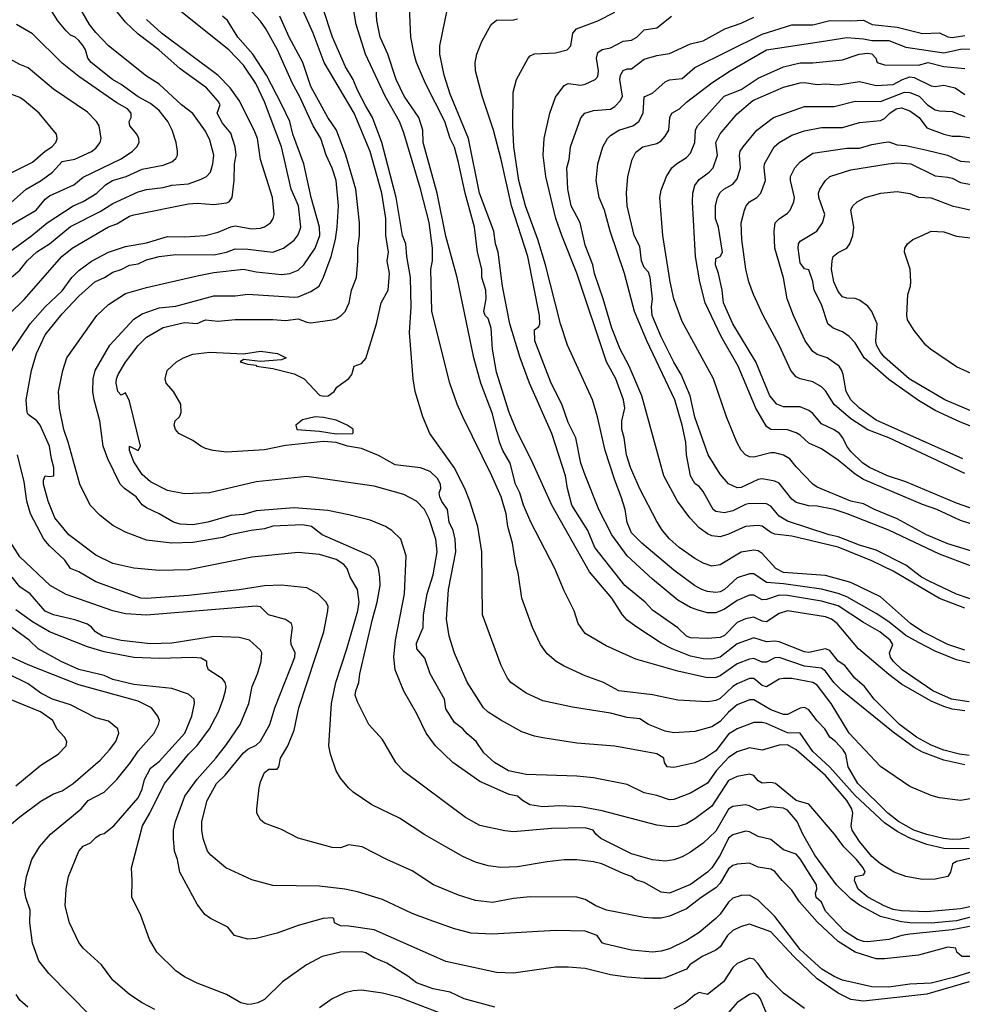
# Model space of a CAD drawing. Header units: metres. Extents: x -46681 to -43747, y -240911 to -237677.
# Tile 325 of 656: x -44529 to -44417, y -240684 to -240567. Entities that reach past the tile are written whole.
import ezdxf

# ---------------------------------------------------------------- set-up
doc = ezdxf.new("R2010")
doc.units = ezdxf.units.M
doc.layers.add('CONTOUR_INDEX', color=1, linetype='Continuous')
doc.layers.add('CONTOUR_INTER', color=3, linetype='Continuous')

msp = doc.modelspace()

# ---------------------------------------------------------------- linework, layer by layer
at = {"layer": 'CONTOUR_INDEX'}
for points, elevation in [([(-44417.1, -240655.28), (-44419.6, -240654.74), (-44422.1, -240653.77), (-44423.1, -240653.23), (-44425.6, -240651.41), (-44431.63, -240646.52), (-44432.64, -240645.52), (-44433.6, -240644.2), (-44434.1, -240643.82), (-44436.1, -240643.6), (-44439.1, -240642.56), (-44439.6, -240642.61), (-44440.6, -240643.1), (-44441.1, -240643.11), (-44442.1, -240642.69), (-44442.6, -240642.76), (-44444.1, -240643.31), (-44446.1, -240644.72), (-44446.6, -240644.95), (-44447.6, -240644.98), (-44451.1, -240644.18), (-44456.1, -240642.76), (-44459.6, -240641.2), (-44462.1, -240639.7), (-44462.94, -240638.52), (-44463.42, -240637.02), (-44464.6, -240634.66), (-44465.7, -240632.02), (-44468.55, -240626.52), (-44469.39, -240624.52), (-44469.83, -240623.02), (-44470.36, -240622.02), (-44470.98, -240619.52), (-44471.86, -240618.02), (-44472.27, -240617.02), (-44473.1, -240613.69), (-44474.45, -240610.02), (-44475.3, -240607.02), (-44477.27, -240597.52), (-44478.6, -240592.6), (-44479.65, -240587.52), (-44481.28, -240581.52), (-44481.35, -240580.02), (-44481.49, -240579.52), (-44481.83, -240578.52), (-44483.56, -240576.02), (-44484.51, -240574.02), (-44485.49, -240571.02), (-44486.4, -240569.02), (-44486.81, -240567.02), (-44486.97, -240563.52)], 135), ([(-44415.97, -240672.02), (-44417.6, -240672.35), (-44421.6, -240672.71), (-44424.6, -240672.6), (-44425.6, -240672.43), (-44426.66, -240672.02), (-44428.6, -240670.98), (-44429.73, -240670.02), (-44430.17, -240669.02), (-44430.1, -240668.52), (-44429.1, -240668.34), (-44428.9, -240668.02), (-44429.14, -240667.52), (-44429.95, -240666.52), (-44431.43, -240665.02), (-44432.56, -240663.52), (-44435.6, -240659.94), (-44437.1, -240659.53), (-44439.53, -240657.52), (-44440.1, -240657.38), (-44441.1, -240657.45), (-44441.6, -240657.17), (-44442.1, -240656.57), (-44442.6, -240656.39), (-44444.1, -240656.68), (-44445.1, -240657.16), (-44447.1, -240660.19), (-44449.1, -240661.7), (-44450.1, -240662.28), (-44451.1, -240662.61), (-44452.1, -240662.66), (-44453.6, -240662.46), (-44460.1, -240660.74), (-44462.6, -240660.27), (-44465.1, -240660.16), (-44467.1, -240660.27), (-44468.65, -240660.02), (-44469.52, -240659.52), (-44470.1, -240659.02), (-44471.1, -240658.79), (-44474.6, -240657.25), (-44477.78, -240655.02), (-44479.83, -240653.02), (-44480.94, -240651.52), (-44482.1, -240649.18), (-44483.6, -240646.55), (-44484.62, -240644.02), (-44484.78, -240642.52), (-44484.59, -240640.52), (-44483.52, -240635.02), (-44483.32, -240630.52), (-44483.95, -240628.52), (-44485.01, -240627.52), (-44485.77, -240627.02), (-44487.6, -240626.29), (-44490.1, -240625.66), (-44492.6, -240625.14), (-44496.6, -240624.8), (-44501.1, -240625.19), (-44502.6, -240625.61), (-44504.1, -240625.73), (-44506.81, -240626.52), (-44508.6, -240626.84), (-44510.1, -240626.76), (-44510.91, -240626.52), (-44512.61, -240625.52), (-44514.1, -240624.82), (-44514.6, -240624.46), (-44515.31, -240623.52), (-44516.71, -240622.52), (-44517.2, -240622.02), (-44518.69, -240619.02), (-44519.22, -240617.52), (-44519.62, -240614.52), (-44520.31, -240612.02), (-44520.44, -240611.02), (-44520.43, -240609.52), (-44520.19, -240608.52), (-44518.45, -240605.52), (-44515.6, -240602.43), (-44514.6, -240601.83), (-44512.6, -240601.11), (-44510.6, -240600.9), (-44506.1, -240599.67), (-44503.6, -240599.67), (-44502.1, -240599.5), (-44496.6, -240599.83), (-44496.1, -240599.8), (-44494.6, -240599.17), (-44493.64, -240598.52), (-44493.1, -240597.48), (-44492.19, -240595.02), (-44491.68, -240593.02), (-44491.48, -240591.52), (-44491.32, -240589.02), (-44491.62, -240586.02), (-44492.1, -240584.55), (-44492.78, -240583.02), (-44493.41, -240581.02), (-44494.33, -240579.52), (-44495.94, -240576.02), (-44496.78, -240574.52), (-44498.56, -240570.52), (-44499.96, -240568.02), (-44500.6, -240567.13), (-44502.1, -240565.49)], 130), ([(-44530.6, -240597.91), (-44529.1, -240596.63), (-44528.23, -240595.52), (-44527.1, -240594.47), (-44525.6, -240593.51), (-44523.1, -240591.46), (-44519.6, -240589.69), (-44518.1, -240588.72), (-44515.1, -240587.35), (-44514.1, -240587.06), (-44512.1, -240586.84), (-44511.1, -240586.55), (-44509.1, -240586.39), (-44507.6, -240585.86), (-44506.97, -240585.52), (-44506.52, -240585.02), (-44506.22, -240584.02), (-44506.12, -240583.02), (-44506.6, -240581.24), (-44507.1, -240580.17), (-44508.6, -240578.07), (-44509.96, -240577.02), (-44512.6, -240574.6), (-44514.1, -240573.65), (-44518.6, -240570.03), (-44520.1, -240568.47), (-44520.83, -240567.52), (-44521.73, -240566.02)], 125), ([(-44417.1, -240641.7), (-44419.13, -240641.02), (-44422.07, -240639.52), (-44423.54, -240638.52), (-44427.1, -240635.39), (-44430.6, -240633.69), (-44433.6, -240632.85), (-44438.6, -240632.47), (-44439.49, -240632.02), (-44441.1, -240630.24), (-44441.6, -240629.9), (-44442.1, -240629.84), (-44443.6, -240630.09), (-44446.1, -240631.58), (-44447.1, -240631.73), (-44448.1, -240631.37), (-44449.1, -240630.82), (-44450.97, -240629.52), (-44452.1, -240628.51), (-44452.92, -240627.52), (-44453.6, -240626.42), (-44455.6, -240622.57), (-44456.72, -240620.02), (-44457.19, -240618.52), (-44457.48, -240616.52), (-44457.76, -240615.52), (-44457.75, -240614.52), (-44457.39, -240613.02), (-44457.54, -240612.02), (-44458.48, -240609.52), (-44459.55, -240607.52), (-44463.1, -240596.98), (-44464.88, -240592.52), (-44465.56, -240590.52), (-44466.76, -240585.52), (-44467.07, -240583.02), (-44466.95, -240581.02), (-44466.29, -240578.02), (-44465.6, -240576.12), (-44464.6, -240574.73), (-44464.1, -240574.52), (-44462.6, -240574.7), (-44462.1, -240574.6), (-44460.93, -240574.02), (-44460.6, -240573.69), (-44460.51, -240573.02), (-44460.75, -240571.52), (-44460.6, -240570.82), (-44460.1, -240570.48), (-44459.1, -240570.28), (-44457.6, -240569.49), (-44456.6, -240569.37), (-44455.96, -240569.02), (-44455.1, -240568.16), (-44453.6, -240567.9), (-44451.87, -240566.52)], 140), ([(-44424.49, -240574.02), (-44423.6, -240573.71), (-44423.1, -240573.78), (-44421.1, -240574.8), (-44420.6, -240574.88), (-44419.6, -240574.7), (-44418.25, -240575.02), (-44417.1, -240575.79)], 145), ([(-44415.4, -240627.02), (-44417.6, -240626.33), (-44420.42, -240625.02), (-44422.1, -240624.42), (-44429.1, -240621.45), (-44430.1, -240620.81), (-44432.1, -240619.18), (-44434.1, -240617.83), (-44435.6, -240617.16), (-44436.6, -240616.2), (-44437.1, -240615.92), (-44438.1, -240615.58), (-44440.1, -240615.53), (-44440.6, -240615.17), (-44441.86, -240613.02), (-44443.96, -240608.02), (-44445.98, -240604.52), (-44447.89, -240600.52), (-44448.51, -240598.02), (-44449, -240595.02), (-44449.38, -240588.52), (-44449.35, -240587.52), (-44449.1, -240586.6), (-44448.6, -240585.87), (-44447.39, -240585.02), (-44446.92, -240584.52), (-44446.43, -240583.02), (-44446.59, -240581.52), (-44446.1, -240580.46), (-44444.1, -240578.09), (-44442.21, -240576.52), (-44438.6, -240574.94), (-44436.6, -240574.44), (-44436.1, -240574.39), (-44434.6, -240574.64), (-44433.6, -240574.55), (-44432.1, -240574.66), (-44429.6, -240574.26), (-44427.6, -240574.74), (-44425.6, -240574.61), (-44424.49, -240574.02)], 145), ([(-44413.59, -240614.52), (-44419.48, -240612.02), (-44423.68, -240609.52), (-44426.6, -240606.96), (-44427.1, -240606.37), (-44427.56, -240605.52), (-44427.64, -240605.02), (-44427.49, -240603.02), (-44428.1, -240601.53), (-44428.6, -240600.89), (-44429.6, -240600.18), (-44430.1, -240600.01), (-44431.1, -240599.97), (-44431.6, -240599.78), (-44432.1, -240599.18), (-44432.63, -240598.02), (-44432.88, -240596.52), (-44432.84, -240595.52), (-44432.69, -240595.02), (-44432.1, -240594.56), (-44431.07, -240594.02), (-44430.74, -240593.52), (-44430.36, -240592.52), (-44430.27, -240591.52), (-44430.62, -240589.52), (-44430.38, -240589.02), (-44429.85, -240588.52), (-44428.91, -240588.02), (-44427.04, -240587.52)], 150), ([(-44427.04, -240587.52), (-44425.1, -240587.31), (-44423.6, -240587.56), (-44422.6, -240587.97), (-44421.1, -240588.05), (-44418.6, -240589.01), (-44415.6, -240589.7)], 150), ([(-44416.58, -240681.02), (-44421.6, -240682.49), (-44429.1, -240683.32), (-44430.6, -240683.1), (-44432.1, -240682.35), (-44434.6, -240680.67), (-44437.38, -240678.02), (-44440.1, -240675.09), (-44442.6, -240674.2), (-44443.6, -240674.46), (-44444.6, -240674.92), (-44445.21, -240675.52), (-44446.1, -240676.88), (-44446.6, -240677.25), (-44448.24, -240678.02), (-44449.68, -240679.02), (-44450.1, -240679.51), (-44452.6, -240680.55), (-44453.1, -240680.64), (-44455.1, -240680.63), (-44457.1, -240680.45), (-44459.1, -240680.18), (-44462.1, -240679.45), (-44464.1, -240679.27), (-44465.6, -240679.29), (-44470.6, -240679.98), (-44472.6, -240679.93), (-44478.6, -240678.6), (-44487.1, -240674.86), (-44490.1, -240674.43), (-44491.1, -240674.4), (-44491.81, -240674.02), (-44491.89, -240673.52), (-44492.1, -240673.44), (-44493.17, -240673.52), (-44496.1, -240674.35), (-44498.6, -240675.26), (-44501.1, -240675.87), (-44502.1, -240675.96), (-44503.66, -240675.52), (-44504.47, -240674.52), (-44506.52, -240673.52), (-44507.18, -240673.02), (-44508.1, -240671.8), (-44510.16, -240668.02), (-44510.43, -240666.52), (-44510.77, -240665.52), (-44510.91, -240664.02), (-44510.88, -240663.02), (-44510.65, -240662.02), (-44509.53, -240659.02), (-44508.1, -240656.98), (-44505.89, -240654.52), (-44504.6, -240652.88), (-44502.99, -240650.52), (-44501.96, -240648.02), (-44501.57, -240646.02), (-44500.94, -240644.52), (-44500.5, -240643.02), (-44500.42, -240642.02), (-44500.6, -240641.71), (-44501.89, -240640.52), (-44503.1, -240640.21), (-44506.1, -240640.06), (-44511.1, -240640.85), (-44513.6, -240640.94), (-44517.1, -240640.56), (-44519.29, -240640.02), (-44520.15, -240639.52), (-44520.6, -240638.95), (-44521.1, -240638.6), (-44522.6, -240638.08), (-44525.1, -240637.51), (-44526.1, -240637.06), (-44527.87, -240635.02), (-44529.1, -240634.18), (-44530.02, -240633.02)], 125), ([(-44529.6, -240657.79), (-44526.6, -240655.33), (-44524.55, -240654.02), (-44523.61, -240653.02), (-44523.52, -240652.52), (-44523.8, -240652.02), (-44524.72, -240651.02), (-44525.21, -240650.02), (-44526.66, -240649.02), (-44535.1, -240645.57)], 120)]:
    msp.add_lwpolyline(points, dxfattribs=dict(at, elevation=elevation))
at = {"layer": 'CONTOUR_INTER'}
for points, elevation in [([(-44416.6, -240654.19), (-44417.71, -240654.02), (-44419.6, -240653.55), (-44421.1, -240652.94), (-44422.81, -240652.02), (-44424.83, -240650.52), (-44427.84, -240647.52), (-44429, -240646.02), (-44430.15, -240645.02), (-44431.3, -240643.52), (-44432.1, -240643), (-44433.1, -240641.74), (-44433.6, -240641.52), (-44435.6, -240641.96), (-44436.1, -240641.9), (-44439.1, -240640.71), (-44439.6, -240640.61), (-44440.6, -240640.69), (-44442.1, -240640.25), (-44444.1, -240640.96), (-44446.09, -240642.52), (-44447.1, -240642.76), (-44448.1, -240642.72), (-44449.6, -240642.4), (-44451.8, -240641.52), (-44453.1, -240640.87), (-44456.1, -240638.9), (-44457.1, -240638.14), (-44457.66, -240637.52), (-44458.94, -240635.52), (-44461.6, -240632.42), (-44466.06, -240624.52), (-44468.29, -240619.52), (-44470.28, -240615.52), (-44471.09, -240613.52), (-44472.6, -240608.74), (-44473.1, -240606.02), (-44473.25, -240603.52), (-44473.6, -240602.35), (-44473.95, -240602.02), (-44474.1, -240601.55), (-44473.83, -240600.02), (-44473.88, -240599.02), (-44474.33, -240597.52), (-44474.34, -240596.52), (-44474.87, -240594.52), (-44475.23, -240591.52), (-44476.33, -240587.52), (-44477.1, -240583.88), (-44477.6, -240582.06), (-44478.08, -240581.02), (-44478.74, -240579.02), (-44481.04, -240574.52), (-44482.07, -240572.02), (-44482.35, -240571.02), (-44482.75, -240569.02), (-44483.16, -240560.02)], 136), ([(-44414.6, -240659.02), (-44417.6, -240659.52), (-44420.1, -240659.22), (-44421.1, -240658.93), (-44423.6, -240657.86), (-44427.1, -240655.49), (-44430.82, -240651.52), (-44432.94, -240648.02), (-44434.6, -240645.86), (-44435.1, -240645.53), (-44437.6, -240645.06), (-44438.6, -240645.04), (-44439.1, -240645.15), (-44440.6, -240646.03), (-44441.1, -240645.87), (-44442.1, -240645.05), (-44442.6, -240645.06), (-44444.1, -240645.67), (-44444.6, -240646), (-44446.1, -240647.44), (-44446.6, -240647.67), (-44447.6, -240647.83), (-44451.1, -240647.64), (-44454.1, -240647), (-44458.12, -240646.52), (-44459.92, -240645.52), (-44462.1, -240644.72), (-44464.6, -240643.59), (-44465.53, -240643.02), (-44466.6, -240642.14), (-44467.39, -240641.02), (-44468.33, -240639.02), (-44469.6, -240635.53), (-44470.04, -240632.52), (-44470.32, -240631.52), (-44470.73, -240629.02), (-44471.26, -240627.02), (-44471.46, -240625.52), (-44472.07, -240623.52), (-44473.17, -240621.02), (-44476.61, -240614.02), (-44477.27, -240612.52), (-44478.12, -240610.02), (-44480.27, -240601.52), (-44480.4, -240596.52), (-44480.2, -240595.52), (-44480.2, -240594.02), (-44480.6, -240590.97), (-44481.6, -240587), (-44483.6, -240580.34), (-44484.1, -240579.02), (-44485.81, -240576.02), (-44488.15, -240571.02), (-44489.26, -240567.52), (-44489.82, -240564.02)], 134), ([(-44417.1, -240648.89), (-44418.6, -240648.68), (-44419.6, -240648.39), (-44421.1, -240647.73), (-44424.6, -240645.71), (-44426.1, -240644.59), (-44429.69, -240641.52), (-44432.22, -240638.52), (-44432.9, -240638.02), (-44433.6, -240637.74), (-44438.1, -240637.03), (-44439.1, -240637.36), (-44440.6, -240638.33), (-44441.1, -240638.27), (-44442.1, -240637.77), (-44443.1, -240637.96), (-44444.1, -240638.43), (-44445.6, -240639.96), (-44446.1, -240640.18), (-44447.6, -240640.32), (-44449.6, -240640.22), (-44450.1, -240640.02), (-44451.1, -240639.03), (-44454.1, -240636.94), (-44454.99, -240636.02), (-44457.38, -240634.02), (-44460.96, -240629.52), (-44461.8, -240627.52), (-44463.69, -240624.52), (-44464.19, -240622.52), (-44464.42, -240621.02), (-44466.06, -240616.02), (-44468.68, -240610.02), (-44469.8, -240607.02), (-44471.01, -240603.02), (-44471.91, -240598.52), (-44472.4, -240594.52), (-44472.71, -240593.52), (-44472.94, -240592.02), (-44474.61, -240587.52), (-44475.91, -240581.02), (-44478.1, -240575.76), (-44478.8, -240573.52), (-44479.34, -240571.02), (-44479.31, -240570.02), (-44478.1, -240564.02)], 137), ([(-44416.1, -240674.37), (-44418.6, -240674.84), (-44423.6, -240675.35), (-44424.55, -240675.52), (-44426.1, -240676.02), (-44428.6, -240676.27), (-44429.1, -240676.23), (-44429.8, -240676.02), (-44431.37, -240675.02), (-44433.6, -240672.66), (-44434.1, -240671.57), (-44434.72, -240671.02), (-44434.8, -240670.52), (-44434.63, -240670.02), (-44434.67, -240669.52), (-44436.6, -240666.45), (-44437.1, -240665.87), (-44438.6, -240665.35), (-44440.1, -240664.14), (-44441.6, -240663.8), (-44442.6, -240663.24), (-44443.1, -240663.17), (-44444.6, -240663.58), (-44445.1, -240663.98), (-44446.1, -240666.02), (-44447.1, -240667.49), (-44447.6, -240668.01), (-44449.6, -240669.49), (-44452.1, -240670.5), (-44453.1, -240670.4), (-44455.1, -240669.26), (-44456.1, -240668.92), (-44456.59, -240668.52), (-44457.6, -240668.18), (-44460.14, -240667.02), (-44461.1, -240666.81), (-44463.1, -240666.54), (-44464.6, -240666.56), (-44466.6, -240666.78), (-44470.1, -240667.4), (-44472.1, -240667.45), (-44473.6, -240667.28), (-44475.1, -240666.82), (-44476.6, -240666.17), (-44478.6, -240665.03), (-44481.1, -240663.59), (-44484.1, -240661.63), (-44487.39, -240660.02), (-44489.6, -240658.53), (-44490.14, -240658.02), (-44491.1, -240656.89), (-44491.6, -240655.99), (-44492.27, -240654.02), (-44492.47, -240653.02), (-44492.18, -240648.02), (-44491.66, -240645.52), (-44490.34, -240641.52), (-44489.05, -240637.02), (-44488.89, -240636.02), (-44489.09, -240634.52), (-44489.97, -240633.02), (-44490.3, -240632.02), (-44490.7, -240631.52), (-44491.6, -240630.93), (-44493.6, -240630.37), (-44496.1, -240630.13), (-44501.6, -240630.68), (-44509.1, -240632.17), (-44512.6, -240632.25), (-44515.6, -240631.97), (-44518.1, -240631.41), (-44520.1, -240630.43), (-44523.29, -240628.02), (-44524.94, -240626.02), (-44525.73, -240624.02), (-44526.32, -240622.02), (-44526.3, -240621.52), (-44526.1, -240621.02), (-44525.6, -240621.11), (-44525.08, -240621.02), (-44525.09, -240620.02), (-44525.37, -240619.02), (-44525.58, -240617.52), (-44526.71, -240615.02), (-44527.1, -240614.51), (-44528.1, -240613.76), (-44528.25, -240613.52), (-44528.36, -240612.02), (-44527.74, -240608.52), (-44527.15, -240606.52), (-44526.1, -240604.29), (-44524.1, -240601.82), (-44522.1, -240599.71), (-44520.2, -240598.02), (-44519.06, -240597.52), (-44518.1, -240596.86), (-44517.1, -240596.56), (-44516.1, -240596.06), (-44515.1, -240595.88), (-44514.1, -240595.43), (-44512.6, -240595), (-44510.6, -240594.79), (-44506.1, -240594.81), (-44504.6, -240594.52), (-44503.6, -240594.11), (-44502.1, -240594.15), (-44499.1, -240594.49), (-44497.87, -240594.02), (-44496.6, -240593.07), (-44496.1, -240592.45), (-44495.81, -240591.52), (-44496.09, -240589.02), (-44496.94, -240587.02), (-44498.08, -240582.02), (-44500.1, -240576.67), (-44501.15, -240574.52), (-44502.6, -240572.34), (-44504.35, -240570.52), (-44511.22, -240565.02)], 128), ([(-44416.6, -240665.25), (-44419.6, -240665.2), (-44421.6, -240664.73), (-44423.6, -240663.98), (-44425.1, -240663.2), (-44426.6, -240662.16), (-44430.1, -240658.94), (-44433.1, -240655.55), (-44435.1, -240653.72), (-44436.6, -240651.55), (-44438.1, -240651.48), (-44440.6, -240650.39), (-44441.1, -240650.26), (-44442.1, -240650.26), (-44444.1, -240651.01), (-44445.1, -240651.64), (-44446.6, -240653.62), (-44447.91, -240654.52), (-44449.1, -240655.06), (-44451.6, -240655.62), (-44452.39, -240655.52), (-44452.68, -240655.02), (-44452.76, -240654.52), (-44453.6, -240653.99), (-44458.6, -240653.06), (-44463.1, -240652.71), (-44467.1, -240652.1), (-44468.1, -240651.91), (-44469.6, -240651.39), (-44472.1, -240650.01), (-44473.6, -240649.04), (-44474.16, -240648.52), (-44476.1, -240645.47), (-44477.6, -240642.04), (-44478.22, -240640.02), (-44478.54, -240638.02), (-44478.29, -240634.52), (-44477.41, -240630.02), (-44477.52, -240628.52), (-44477.75, -240627.52), (-44478.23, -240626.52), (-44478.42, -240625.02), (-44479.1, -240624.05), (-44479.31, -240623.52), (-44479.39, -240623.02), (-44479.22, -240622.52), (-44479.23, -240622.02), (-44479.6, -240621.34), (-44480.48, -240620.52), (-44481.6, -240620.08), (-44484.6, -240619.71), (-44486.6, -240618.63), (-44488.6, -240617.79), (-44490.28, -240617.52), (-44491.6, -240617.06), (-44493.1, -240616.94), (-44497.6, -240617.42), (-44500.1, -240617.93), (-44504.6, -240618.21), (-44506.18, -240618.02), (-44507.1, -240617.78), (-44507.67, -240617.52), (-44508.6, -240616.82), (-44510.25, -240616.02), (-44510.65, -240615.52), (-44510.81, -240615.02), (-44510.68, -240614.52), (-44510.17, -240614.02), (-44509.99, -240613.52), (-44510.01, -240612.52), (-44510.91, -240611.02), (-44511.77, -240610.02), (-44511.88, -240609.52), (-44511.63, -240608.52), (-44510.54, -240607.52), (-44509.69, -240607.02), (-44508.6, -240606.59), (-44506.6, -240606.35), (-44502.6, -240606.54), (-44500.6, -240606.23), (-44498.55, -240606.52), (-44497.52, -240607.02), (-44498.1, -240607.28), (-44500.6, -240607.45), (-44502.6, -240607.22), (-44502.98, -240607.52), (-44502.1, -240607.79), (-44501.1, -240607.9), (-44501.04, -240608.02), (-44499.1, -240608.3), (-44496.6, -240608.94), (-44495.39, -240609.52), (-44493.6, -240611.45), (-44493.1, -240611.58), (-44492.56, -240611.52), (-44491.83, -240611.02), (-44491.53, -240610.52), (-44490.1, -240609.5), (-44489.75, -240609.02), (-44489.48, -240608.02), (-44488.6, -240607.7), (-44488.1, -240607.1), (-44486.83, -240603.02), (-44486.29, -240600.52), (-44485.44, -240599.02), (-44485.28, -240597.02), (-44485.57, -240595.52), (-44485.39, -240594.52), (-44485.71, -240592.52), (-44485.73, -240590.52), (-44486.21, -240587.52), (-44487.6, -240582.57), (-44489.49, -240578.02), (-44493.02, -240572.02), (-44494.32, -240568.52), (-44495.93, -240565.02)], 132), ([(-44414.1, -240663.35), (-44417.6, -240664.1), (-44418.6, -240664.15), (-44419.62, -240664.02), (-44421.6, -240663.54), (-44423.14, -240663.02), (-44424.94, -240662.02), (-44426.23, -240661.02), (-44429.79, -240657.52), (-44430.91, -240655.52), (-44431.2, -240654.02), (-44431.53, -240653.52), (-44432.43, -240652.52), (-44433.11, -240652.02), (-44433.7, -240651.02), (-44434.6, -240650.09), (-44435.6, -240648.78), (-44436.1, -240648.5), (-44436.6, -240648.59), (-44438.1, -240649.33), (-44438.6, -240649.34), (-44440.1, -240648.78), (-44442.1, -240647.58), (-44442.6, -240647.6), (-44444.1, -240648.18), (-44445.1, -240649.04), (-44446.1, -240650.16), (-44447.1, -240650.77), (-44449.1, -240651.33), (-44451.6, -240651.49), (-44452.6, -240651.31), (-44454.59, -240650.52), (-44455.6, -240649.83), (-44457.1, -240649.67), (-44459.1, -240649.18), (-44463.6, -240648.46), (-44467.1, -240647.69), (-44469.1, -240646.81), (-44470.89, -240645.52), (-44471.3, -240645.02), (-44472.06, -240643.52), (-44474.28, -240637.52), (-44474.34, -240630.02), (-44474.81, -240627.02), (-44475.75, -240624.02), (-44476.35, -240622.52), (-44477.62, -240620.02), (-44480.52, -240616.02), (-44481.32, -240614.02), (-44482.23, -240611.02), (-44482.48, -240609.52), (-44482.91, -240604.02), (-44482.74, -240601.02), (-44482.79, -240597.52), (-44483.24, -240595.02), (-44483.37, -240593.52), (-44483.74, -240592.52), (-44484.49, -240588.02), (-44486.21, -240581.52), (-44487.3, -240578.52), (-44488.1, -240577.21), (-44489.1, -240575.3), (-44489.61, -240574.02), (-44490.49, -240572.52), (-44492.06, -240569.02), (-44493.2, -240565.52)], 133), ([(-44532.1, -240603.5), (-44528.6, -240600.11), (-44524.14, -240595.02), (-44522.9, -240594.02), (-44518.6, -240591.49), (-44517.6, -240591.16), (-44516.1, -240590.25), (-44515.6, -240590.08), (-44509.1, -240588.77), (-44508.1, -240588.71), (-44506.1, -240588.87), (-44504.6, -240588.66), (-44504.3, -240588.52), (-44503.92, -240588.02), (-44503.69, -240586.02), (-44503.68, -240584.02), (-44503.46, -240583.02), (-44503.59, -240582.02), (-44504.1, -240580.39), (-44505.1, -240579.19), (-44505.71, -240578.02), (-44505.38, -240577.02), (-44505.6, -240576.59), (-44506.99, -240575.02), (-44510.1, -240572.75), (-44512.63, -240570.52), (-44515.1, -240568.65), (-44516.6, -240567.24), (-44517.56, -240566.02)], 126), ([(-44531.08, -240595.02), (-44527.67, -240592.52), (-44525.88, -240591.02), (-44522.8, -240589.02), (-44521.6, -240588.48), (-44519.97, -240587.52), (-44518.94, -240586.52), (-44518.13, -240586.02), (-44516.52, -240585.52), (-44514.6, -240584.68), (-44512.1, -240584.17), (-44511.1, -240583.8), (-44510.6, -240583.4), (-44510.41, -240583.02), (-44510.41, -240582.52), (-44510.57, -240581.52), (-44511.04, -240580.02), (-44511.58, -240579.02), (-44512.6, -240577.72), (-44513.6, -240576.88), (-44515.1, -240576.07), (-44517.1, -240574.62), (-44518.12, -240574.02), (-44520.65, -240572.02), (-44521.03, -240571.52), (-44521.33, -240570.52), (-44521.61, -240570.02), (-44522.1, -240569.41), (-44522.56, -240569.02), (-44523.1, -240568.78), (-44523.6, -240568.27), (-44524.6, -240567.09), (-44525.27, -240566.02)], 124), ([(-44530.27, -240606.52), (-44527.9, -240603.02), (-44526.1, -240600.98), (-44524.1, -240599.07), (-44522.93, -240597.52), (-44522.1, -240596.68), (-44520.6, -240595.58), (-44518.6, -240594.52), (-44516.6, -240593.82), (-44514.1, -240593.38), (-44511.6, -240592.64), (-44509.6, -240592.67), (-44507.14, -240592.52), (-44505.6, -240592.12), (-44504.1, -240591.48), (-44503.6, -240591.4), (-44501.6, -240591.75), (-44500.6, -240591.66), (-44500.1, -240591.5), (-44499.39, -240591.02), (-44499.07, -240590.52), (-44498.97, -240590.02), (-44499.15, -240588.02), (-44500.6, -240583.52), (-44500.94, -240581.02), (-44501.32, -240580.02), (-44503.12, -240576.52), (-44504.17, -240575.02), (-44505.6, -240573.55), (-44512.31, -240568.52), (-44514.1, -240566.93)], 127), ([(-44413.1, -240672.47), (-44418.1, -240673.8), (-44421.1, -240674.08), (-44423.6, -240674.03), (-44424.6, -240673.92), (-44427.1, -240673.27), (-44429.6, -240671.94), (-44430.6, -240671.17), (-44432.31, -240669.52), (-44434.87, -240666.02), (-44436.28, -240663.52), (-44436.95, -240662.02), (-44438.1, -240660.66), (-44438.6, -240660.41), (-44440.1, -240660.29), (-44441.6, -240660.66), (-44442.6, -240660.16), (-44443.1, -240660.05), (-44444.6, -240660.22), (-44445.1, -240660.53), (-44446.6, -240663.15), (-44448.1, -240664.58), (-44449.6, -240665.64), (-44450.6, -240666.18), (-44451.6, -240666.56), (-44452.6, -240666.7), (-44454.1, -240666.57), (-44456.6, -240665.86), (-44460.26, -240664.02), (-44460.85, -240663.52), (-44461.15, -240663.02), (-44462.1, -240662.76), (-44466.1, -240662.83), (-44470.6, -240663.23), (-44471.6, -240663.12), (-44474.6, -240662.47), (-44476.3, -240661.52), (-44483.6, -240656.1), (-44484.54, -240655.02), (-44486.1, -240652.27), (-44487.75, -240650.52), (-44489.1, -240647.83), (-44489.34, -240647.02), (-44489.27, -240646.52), (-44488.93, -240645.52), (-44488.8, -240644.52), (-44487.32, -240638.02), (-44486.74, -240636.02), (-44486.41, -240634.02), (-44486.42, -240633.02), (-44486.6, -240631.96), (-44487.04, -240631.02), (-44487.6, -240630.52), (-44493.28, -240628.02), (-44494.54, -240627.02), (-44495.6, -240626.84), (-44499.1, -240626.99), (-44500.1, -240627.32), (-44501.67, -240627.52), (-44504.17, -240628.02), (-44505.1, -240628.32), (-44508.6, -240628.93), (-44511.1, -240629.01), (-44514.1, -240628.67), (-44516.6, -240627.69), (-44518.1, -240626.91), (-44519.6, -240625.74), (-44520.78, -240624.52), (-44521.98, -240622.02), (-44523.38, -240617.02), (-44523.91, -240615.52), (-44524.39, -240613.02), (-44524.51, -240611.02), (-44524, -240608.52), (-44523.52, -240607.02), (-44519.97, -240602.02), (-44518.6, -240600.72), (-44516.6, -240599.41), (-44514.1, -240598.68), (-44508.1, -240597.31), (-44506.1, -240596.9), (-44502.6, -240596.51), (-44501.1, -240596.82), (-44498.1, -240597.14), (-44497.1, -240597.05), (-44496.1, -240596.62), (-44495.43, -240596.02), (-44494.12, -240594.02), (-44493.55, -240592.52), (-44493.59, -240591.52), (-44494.56, -240588.02), (-44495.44, -240584.02), (-44496.73, -240580.52), (-44497.1, -240579.02), (-44498.04, -240577.02), (-44499.85, -240573.52), (-44501.49, -240571.02), (-44503.26, -240569.02), (-44504.49, -240567.02), (-44505.1, -240566.52)], 129), ([(-44414.1, -240665.85), (-44418.1, -240666.74), (-44418.54, -240667.02), (-44418.8, -240668.02), (-44419.1, -240668.52), (-44420.6, -240668.85), (-44422.1, -240668.88), (-44424.1, -240668.54), (-44425.48, -240668.02), (-44427.1, -240667.04), (-44428.1, -240666.15), (-44429.6, -240664.38), (-44430.44, -240663.02), (-44430.56, -240662.52), (-44430.38, -240661.02), (-44430.48, -240660.52), (-44431.07, -240659.52), (-44433.6, -240656.57), (-44437.1, -240653.51), (-44438.1, -240652.93), (-44439.1, -240652.95), (-44441.1, -240653.57), (-44442.6, -240653.28), (-44444.1, -240653.75), (-44445.1, -240654.44), (-44446.56, -240656.02), (-44447.6, -240657.46), (-44449.6, -240658.66), (-44451.6, -240659.4), (-44452.1, -240659.43), (-44453.6, -240658.91), (-44455.1, -240658.61), (-44457.1, -240657.61), (-44461.1, -240656.82), (-44463.1, -240656.62), (-44469.1, -240656.43), (-44471.17, -240656.02), (-44472.86, -240655.02), (-44474.1, -240653.88), (-44475.01, -240652.52), (-44476.1, -240651.61), (-44476.6, -240651.01), (-44477.6, -240650.26), (-44478.6, -240648.64), (-44478.77, -240647.52), (-44480.46, -240644.52), (-44481.1, -240642.66), (-44482.05, -240641.52), (-44482.1, -240640.88), (-44481.31, -240639.02), (-44481.25, -240637.52), (-44480.84, -240635.02), (-44480.1, -240632.75), (-44479.65, -240630.02), (-44479.79, -240628.52), (-44480.6, -240626.14), (-44481.13, -240625.02), (-44482.07, -240624.02), (-44483.6, -240623.25), (-44487.1, -240622.24), (-44495.1, -240621.1), (-44501.1, -240621.72), (-44506.61, -240623.02), (-44509.6, -240623.17), (-44511.6, -240622.77), (-44513.6, -240621.73), (-44514.6, -240620.86), (-44515.6, -240619.37), (-44516.1, -240618.02), (-44516.1, -240617.51), (-44515.1, -240618.01), (-44514.82, -240617.52), (-44516.1, -240612.17), (-44516.6, -240611.2), (-44517.1, -240611.46), (-44517.48, -240611.02), (-44517.68, -240610.02), (-44517.66, -240609.52), (-44517.46, -240609.02), (-44516.6, -240607.54), (-44515.1, -240605.58), (-44514.1, -240604.6), (-44512.1, -240603.44), (-44509.6, -240602.84), (-44508.1, -240602.95), (-44507.1, -240602.52), (-44505.6, -240602.7), (-44503.6, -240602.5), (-44499.1, -240602.47), (-44497.6, -240602.59), (-44496.1, -240602.42), (-44495.1, -240602.82), (-44494.6, -240602.87), (-44492.1, -240602.53), (-44491.6, -240602.4), (-44491, -240602.02), (-44490.54, -240601.52), (-44490.07, -240600.52), (-44489.81, -240599.02), (-44489.21, -240597.52), (-44489.04, -240595.52), (-44489.06, -240594.02), (-44488.83, -240592.52), (-44488.83, -240591.02), (-44489.29, -240587.02), (-44490.47, -240583.02), (-44491.58, -240580.02), (-44492.59, -240578.52), (-44494.6, -240574.86), (-44495.56, -240572.02), (-44497.2, -240569.02), (-44498.3, -240566.52)], 131), ([(-44416.6, -240647.84), (-44418.68, -240647.52), (-44420.9, -240646.52), (-44424.51, -240644.02), (-44425.57, -240643.02), (-44425.9, -240642.52), (-44426.03, -240642.02), (-44425.62, -240641.02), (-44425.95, -240640.52), (-44427.19, -240639.52), (-44429.1, -240638.42), (-44432.1, -240636.43), (-44434.1, -240635.9), (-44438.1, -240635.2), (-44439.1, -240635.18), (-44440.6, -240635.69), (-44441.1, -240635.73), (-44442.1, -240635.19), (-44442.6, -240635.18), (-44444.1, -240635.79), (-44445.6, -240636.85), (-44446.6, -240637.26), (-44447.6, -240637.25), (-44448.6, -240636.98), (-44449.6, -240636.62), (-44451.1, -240635.75), (-44454.1, -240633.29), (-44457.12, -240630.52), (-44458.92, -240628.02), (-44460.46, -240625.02), (-44462.1, -240620.94), (-44462.63, -240619.52), (-44463.22, -240616.52), (-44464.1, -240614.7), (-44464.87, -240612.52), (-44466.11, -240610.02), (-44468.05, -240605.02), (-44468.1, -240603.73), (-44467.6, -240603.33), (-44467.49, -240603.02), (-44467.5, -240602.02), (-44468.88, -240595.02), (-44470.84, -240589.02), (-44472.05, -240583.52), (-44472.97, -240580.02), (-44474.32, -240576.02), (-44475.09, -240573.02), (-44475.14, -240572.02), (-44474.95, -240571.02), (-44474.34, -240569.52), (-44473.23, -240567.52), (-44472.6, -240566.98), (-44470.6, -240566.96), (-44470.1, -240566.84)], 138), ([(-44416.1, -240643.33), (-44418.1, -240642.83), (-44420.6, -240641.8), (-44422.6, -240640.78), (-44424.1, -240639.96), (-44426.1, -240638.32), (-44427.6, -240637.33), (-44431.1, -240635.37), (-44432.1, -240634.96), (-44434.1, -240634.47), (-44438.6, -240633.83), (-44440.6, -240633.67), (-44442.1, -240632.66), (-44442.6, -240632.66), (-44444.1, -240633.13), (-44445.6, -240634.52), (-44446.1, -240634.77), (-44446.6, -240634.87), (-44447.6, -240634.73), (-44448.27, -240634.52), (-44449.14, -240634.02), (-44451.6, -240632.21), (-44455.37, -240629.02), (-44456.6, -240627.77), (-44457.1, -240626.57), (-44457.36, -240625.02), (-44457.82, -240623.52), (-44458.6, -240621.52), (-44459.71, -240618.02), (-44460.62, -240614.02), (-44461.23, -240612.02), (-44464.18, -240605.52), (-44465.04, -240603.02), (-44466.79, -240596.02), (-44467.72, -240593.02), (-44469.16, -240589.02), (-44469.97, -240586.02), (-44470.57, -240582.02), (-44470.68, -240579.52), (-44470.65, -240575.52), (-44470.22, -240574.02), (-44468.84, -240571.52), (-44468.6, -240571.24), (-44468.1, -240570.97), (-44465.6, -240570.87), (-44464.22, -240570.52), (-44463.81, -240570.02), (-44463.54, -240568.52), (-44463.12, -240568.02), (-44460.6, -240567.06), (-44458.6, -240566.03)], 139), ([(-44417.1, -240636.7), (-44420.1, -240635.55), (-44425.6, -240632.33), (-44428.1, -240631.12), (-44432.1, -240629.48), (-44437.6, -240628.17), (-44439.6, -240627.95), (-44440.1, -240627.74), (-44441.1, -240627.01), (-44441.6, -240626.91), (-44443.1, -240627.02), (-44445.1, -240627.95), (-44446.1, -240628.25), (-44447.1, -240628.13), (-44447.6, -240627.9), (-44448.6, -240627.17), (-44449.69, -240626.02), (-44451.17, -240624.02), (-44452.77, -240621.02), (-44455.38, -240611.52), (-44456.9, -240608.02), (-44457.94, -240606.02), (-44458.95, -240603.52), (-44459.97, -240600.02), (-44461, -240597.02), (-44461.2, -240596.02), (-44462.1, -240593.67), (-44462.7, -240591.02), (-44463.76, -240589.02), (-44464.16, -240587.02), (-44464.27, -240584.52), (-44464, -240583.52), (-44463.85, -240582.02), (-44462.6, -240578.58), (-44462.13, -240578.02), (-44461.1, -240577.71), (-44459.1, -240577.54), (-44458.6, -240577.24), (-44457.92, -240576.52), (-44457.68, -240576.02), (-44457.97, -240574.02), (-44457.9, -240573.52), (-44457.6, -240572.95), (-44457.1, -240572.78), (-44456.6, -240572.77), (-44455.1, -240571.62), (-44453.6, -240571.18), (-44452.1, -240570.95), (-44449.6, -240569.82), (-44448.1, -240569.46), (-44445.53, -240568.02), (-44443.6, -240567.37), (-44442.1, -240566.63)], 141), ([(-44530.1, -240591.23), (-44527.19, -240589.52), (-44526.1, -240588.21), (-44525.6, -240587.81), (-44522.71, -240586.52), (-44521.6, -240585.63), (-44517.1, -240583.44), (-44515.74, -240582.52), (-44515.23, -240582.02), (-44514.96, -240581.52), (-44515.01, -240581.02), (-44515.24, -240580.52), (-44516.07, -240579.52), (-44516.13, -240579.02), (-44515.9, -240578.52), (-44515.9, -240578.02), (-44516.33, -240577.52), (-44517.6, -240576.8), (-44522.1, -240573.67), (-44524.1, -240572.08), (-44527.6, -240568.63), (-44529.49, -240567.52)], 123), ([(-44415.3, -240636.02), (-44418.1, -240635.04), (-44421.31, -240633.52), (-44422.22, -240633.02), (-44424.1, -240631.6), (-44427.6, -240629.85), (-44429.6, -240629.25), (-44432.1, -240628.24), (-44433.19, -240628.02), (-44438.1, -240626.39), (-44439.1, -240625.79), (-44440.1, -240624.61), (-44440.6, -240624.35), (-44442.6, -240624.32), (-44443.1, -240624.44), (-44444.6, -240625.18), (-44445.6, -240625.41), (-44446.6, -240625.25), (-44446.93, -240625.02), (-44448.1, -240622.9), (-44448.6, -240622.29), (-44449.1, -240621.94), (-44449.6, -240621.04), (-44450.09, -240618.52), (-44450.16, -240617.02), (-44450.6, -240615), (-44451.45, -240612.02), (-44454.78, -240605.02), (-44456.26, -240601.52), (-44457.42, -240597.02), (-44459.12, -240592.02), (-44459.79, -240589.52), (-44460.45, -240588.02), (-44460.8, -240586.02), (-44460.61, -240584.02), (-44460, -240582.02), (-44459.46, -240581.02), (-44459.1, -240580.66), (-44458.1, -240580.05), (-44456.46, -240579.52), (-44455.73, -240579.02), (-44455.22, -240578.02), (-44455.1, -240576.07), (-44454.1, -240575.65), (-44452.6, -240574.32), (-44452.1, -240574.07), (-44450.6, -240573.92), (-44449.1, -240572.6), (-44441.1, -240568.65), (-44437.6, -240567.55), (-44435.1, -240567.56), (-44433.11, -240567.02)], 142), ([(-44433.11, -240567.02), (-44430.6, -240567.09), (-44429.1, -240566.99), (-44428.09, -240567.52), (-44425.1, -240567.83), (-44422.1, -240568.59), (-44420.1, -240568.51), (-44419.1, -240568.97), (-44418.6, -240569.06), (-44417.1, -240568.81)], 142), ([(-44434.08, -240569.52), (-44431.1, -240569.05), (-44429.1, -240569.19), (-44428.1, -240569.42), (-44426.1, -240569.39), (-44424.1, -240570.18), (-44419.6, -240570.86), (-44417.6, -240570.43), (-44416.1, -240570.4)], 143), ([(-44416.1, -240631.83), (-44420.1, -240630.33), (-44426.1, -240627.45), (-44431.03, -240625.52), (-44432.6, -240625.02), (-44434.6, -240624.61), (-44435.6, -240624.57), (-44437.1, -240624.2), (-44437.6, -240623.8), (-44439.1, -240621.89), (-44439.6, -240621.64), (-44441.1, -240621.38), (-44441.6, -240621.45), (-44443.6, -240622.41), (-44444.1, -240622.44), (-44445.1, -240621.97), (-44446.1, -240620.83), (-44447.52, -240618.52), (-44449.1, -240614.08), (-44449.65, -240611.52), (-44450.72, -240609.02), (-44451.6, -240607.55), (-44453.1, -240604.53), (-44454.16, -240602.02), (-44454.25, -240601.02), (-44454.12, -240600.02), (-44454.4, -240597.52), (-44454.6, -240596.89), (-44455.1, -240596.34), (-44455.43, -240595.52), (-44455.6, -240593.84), (-44456.29, -240592.52), (-44457.13, -240589.02), (-44457.18, -240587.52), (-44457.05, -240585.52), (-44456.54, -240583.52), (-44456.1, -240582.66), (-44455.27, -240582.02), (-44453.6, -240581.61), (-44453.1, -240581.3), (-44452.6, -240580.75), (-44452.19, -240580.02), (-44452.08, -240578.52), (-44451.82, -240578.02), (-44450.93, -240577.52), (-44450.1, -240576.71), (-44447.1, -240574.42), (-44444.93, -240573.02), (-44440.6, -240570.53), (-44434.08, -240569.52)], 143), ([(-44530.1, -240588.58), (-44528.37, -240587.02), (-44526.56, -240586.02), (-44525.25, -240585.02), (-44524.1, -240583.77), (-44522.6, -240583.46), (-44520.6, -240582.57), (-44520.1, -240582.19), (-44519.6, -240581.52), (-44519.48, -240581.02), (-44519.71, -240579.52), (-44520, -240579.02), (-44521.1, -240577.92), (-44525.1, -240575.17), (-44528.1, -240572.66), (-44529.1, -240572.26), (-44532.1, -240570.65)], 122), ([(-44414.1, -240630.62), (-44419.1, -240629.1), (-44421.64, -240628.02), (-44425.1, -240626.13), (-44427.82, -240625.02), (-44429.1, -240624.33), (-44430.62, -240624.02), (-44434.6, -240622.36), (-44435.11, -240622.02), (-44437.1, -240619.97), (-44437.84, -240619.02), (-44438.6, -240618.56), (-44439.6, -240618.29), (-44440.1, -240618.29), (-44442.1, -240618.81), (-44442.6, -240618.76), (-44443.1, -240618.52), (-44443.6, -240617.97), (-44444.11, -240617.02), (-44445.34, -240614.02), (-44446.89, -240609.52), (-44450.6, -240602.72), (-44451.58, -240600.02), (-44452.04, -240598.02), (-44452.9, -240592.52), (-44453.24, -240588.02), (-44453.1, -240587.14), (-44452.47, -240585.52), (-44451.83, -240584.52), (-44451.27, -240584.02), (-44450.1, -240583.29), (-44449.6, -240582.78), (-44449.09, -240581.52), (-44449.01, -240580.02), (-44448.78, -240579.52), (-44445.62, -240576.02), (-44443.6, -240575.21), (-44441.6, -240573.87), (-44438.57, -240572.52), (-44436.6, -240572.06), (-44435.1, -240572.07), (-44431.6, -240571.69), (-44429.61, -240571.02)], 144), ([(-44429.61, -240571.02), (-44428.6, -240570.9), (-44428.1, -240570.98), (-44427.65, -240571.52), (-44427.49, -240572.02), (-44426.6, -240572.3), (-44422.6, -240572.35), (-44421.45, -240572.02), (-44419.6, -240572.47), (-44417.1, -240572.73)], 144), ([(-44530.6, -240585.32), (-44527.6, -240583.84), (-44526.1, -240582.53), (-44525.32, -240582.02), (-44524.82, -240581.52), (-44524.67, -240581.02), (-44524.75, -240580.52), (-44526.8, -240578.02), (-44528.6, -240576.52), (-44529.1, -240576.17), (-44530.82, -240575.52)], 121), ([(-44414.6, -240625.48), (-44418.1, -240624.28), (-44424.1, -240621.74), (-44426.26, -240621.02), (-44428.41, -240620.02), (-44429.17, -240619.52), (-44430.6, -240618.13), (-44431.09, -240617.52), (-44431.56, -240616.52), (-44431.94, -240616.02), (-44432.6, -240615.55), (-44434.1, -240614.85), (-44435.1, -240613.63), (-44435.6, -240613.27), (-44436.6, -240612.84), (-44438.6, -240612.85), (-44439.38, -240612.52), (-44440.2, -240611.52), (-44441.88, -240607.52), (-44444.61, -240603.02), (-44445.71, -240600.52), (-44445.84, -240599.02), (-44446.29, -240597.02), (-44446.65, -240596.02), (-44446.6, -240595.25), (-44446.1, -240595.01), (-44445.8, -240594.52), (-44446.29, -240591.52), (-44446.66, -240590.52), (-44446.64, -240589.02), (-44446.41, -240588.02), (-44446.1, -240587.44), (-44445.66, -240587.02), (-44444.6, -240586.44), (-44444.1, -240585.79), (-44443.68, -240584.52), (-44443.82, -240583.02), (-44443.71, -240582.52), (-44443.38, -240582.02), (-44441.76, -240580.02), (-44439.79, -240578.52), (-44436.1, -240577.22), (-44432.6, -240577.23), (-44430.1, -240576.59), (-44427.1, -240576.63), (-44424.24, -240575.52)], 146), ([(-44424.24, -240575.52), (-44423.6, -240575.56), (-44422.51, -240576.02), (-44421.51, -240577.02), (-44420.6, -240577.62), (-44420.1, -240577.75), (-44418.6, -240577.81), (-44417.1, -240578.4)], 146), ([(-44425.23, -240577.52), (-44424.6, -240577.38), (-44423.6, -240577.75), (-44422.49, -240578.52), (-44421.6, -240579.77), (-44419.58, -240580.52), (-44418.6, -240580.74), (-44417.6, -240580.75), (-44416.1, -240581)], 147), ([(-44417.1, -240620.73), (-44426.1, -240616.53), (-44428.6, -240615.55), (-44430.6, -240614.25), (-44432.6, -240612.57), (-44433.6, -240610.94), (-44434.1, -240610.47), (-44435.1, -240609.86), (-44436.6, -240609.54), (-44437.1, -240609.3), (-44437.72, -240608.52), (-44439.12, -240605.52), (-44440.98, -240602.02), (-44442.16, -240599.52), (-44442.69, -240598.02), (-44443.06, -240596.52), (-44443.53, -240593.02), (-44443.59, -240591.02), (-44443.23, -240589.52), (-44443, -240589.02), (-44442.6, -240588.55), (-44441.75, -240588.02), (-44441.26, -240587.52), (-44440.74, -240586.02), (-44440.9, -240584.52), (-44440.84, -240584.02), (-44439.69, -240582.02), (-44439.1, -240581.5), (-44437.6, -240580.64), (-44436.1, -240580.11), (-44434.1, -240579.72), (-44431.6, -240579.74), (-44429.6, -240579.14), (-44427.1, -240578.88), (-44426.6, -240578.65), (-44425.97, -240578.02), (-44425.23, -240577.52)], 147), ([(-44417.32, -240619.02), (-44427.6, -240614.42), (-44429.6, -240613.02), (-44430.6, -240612.02), (-44431.16, -240611.02), (-44431.5, -240609.02), (-44431.66, -240608.52), (-44432.01, -240608.02), (-44433.43, -240607.02), (-44434.6, -240606.62), (-44435.1, -240606.29), (-44436.01, -240605.02), (-44437.4, -240602.02), (-44438.14, -240600.02), (-44438.6, -240597.55), (-44439.61, -240594.02), (-44439.71, -240592.02), (-44439.58, -240591.02), (-44439.1, -240590.54), (-44438.1, -240589.88), (-44437.8, -240589.52), (-44437.36, -240588.52), (-44437.27, -240588.02), (-44437.74, -240586.02), (-44437.74, -240585.52), (-44437.24, -240584.52), (-44436.6, -240583.81), (-44435.1, -240582.76), (-44431.1, -240582.18), (-44429.6, -240582.17), (-44428.1, -240581.72), (-44426.75, -240581.52)], 148), ([(-44426.75, -240581.52), (-44426.1, -240581.44), (-44425.1, -240581.77), (-44424.1, -240581.85), (-44421.6, -240582.39), (-44419.15, -240583.02), (-44417.6, -240583.71), (-44415.1, -240583.92)], 148), ([(-44414.6, -240615.83), (-44417.6, -240614.65), (-44420.6, -240613.27), (-44422.6, -240612.09), (-44426.1, -240609.59), (-44429.01, -240607.02), (-44430.1, -240605.25), (-44430.81, -240604.52), (-44431.6, -240603.96), (-44432.71, -240603.52), (-44433.33, -240603.02), (-44434.1, -240600.7), (-44434.95, -240599.02), (-44435.1, -240597.97), (-44435.6, -240596.59), (-44436.1, -240596.48), (-44436.6, -240595.75), (-44436.86, -240594.02), (-44436.82, -240593.52), (-44436.6, -240593.19), (-44434.64, -240592.02), (-44433.98, -240591.02), (-44433.7, -240590.02), (-44434.42, -240588.02), (-44434.46, -240587.52), (-44434.28, -240587.02), (-44433.62, -240586.02), (-44433.1, -240585.53), (-44430.6, -240584.75), (-44426.19, -240584.02)], 149), ([(-44426.19, -240584.02), (-44425.1, -240583.9), (-44423.51, -240584.02), (-44420.6, -240585.45), (-44419.1, -240585.6), (-44418.6, -240585.73), (-44417.6, -240586.25), (-44414.6, -240586.78)], 149), ([(-44414.95, -240609.52), (-44418.1, -240608.08), (-44421.16, -240606.02), (-44421.72, -240605.52), (-44423.1, -240603.8), (-44423.91, -240602.52), (-44423.99, -240602.02), (-44423.87, -240599.52), (-44423.52, -240598.52), (-44423.49, -240598.02), (-44423.58, -240596.52), (-44424.24, -240594.52), (-44424.22, -240594.02), (-44423.9, -240593.52), (-44423.26, -240593.02), (-44422.16, -240592.52)], 151), ([(-44422.16, -240592.52), (-44421.1, -240592.03), (-44419.6, -240592.11), (-44418.1, -240592.61), (-44414.1, -240593.07)], 151), ([(-44495.6, -240614.37), (-44496.38, -240615.02), (-44496.26, -240615.52), (-44493.6, -240615.71), (-44491.6, -240616.04), (-44489.66, -240616.02), (-44489.6, -240615.94), (-44489.6, -240615.5), (-44490.31, -240615.02), (-44491.6, -240614.43), (-44493.1, -240614.09), (-44494.1, -240614.02), (-44495.6, -240614.37)], 132), ([(-44415.1, -240678.03), (-44417.46, -240678.02), (-44418.04, -240677.52), (-44418.16, -240677.02), (-44419.1, -240676.9), (-44422.6, -240677.87), (-44426.6, -240678.3), (-44427.6, -240678.28), (-44430.1, -240677.5), (-44432.1, -240676.25), (-44434.6, -240673.91), (-44436.7, -240671.52), (-44437.6, -240670.17), (-44438.74, -240669.02), (-44439.6, -240667.93), (-44440.1, -240667.68), (-44441.6, -240667.43), (-44442.6, -240666.94), (-44444.1, -240667.07), (-44444.6, -240667.23), (-44445.1, -240667.61), (-44446.1, -240669.31), (-44446.6, -240669.88), (-44448.34, -240671.02), (-44450.1, -240672.38), (-44452.1, -240673.25), (-44453.1, -240673.48), (-44454.1, -240673.49), (-44455.1, -240673.4), (-44459.55, -240672.52), (-44460.82, -240672.02), (-44462.1, -240671.25), (-44463.1, -240671), (-44468.6, -240670.95), (-44470.6, -240671.13), (-44473.1, -240671.63), (-44475.1, -240671.37), (-44477.1, -240670.76), (-44480.06, -240669.52), (-44482.6, -240667.87), (-44485.62, -240666.52), (-44488.53, -240665.02), (-44490.1, -240664.76), (-44491.1, -240665.13), (-44492.1, -240665.1), (-44496.1, -240663.98), (-44498.1, -240662.96), (-44500.1, -240662.22), (-44500.6, -240661.81), (-44501, -240661.02), (-44501.02, -240660.52), (-44500.74, -240658.02), (-44500.6, -240657.29), (-44500.1, -240656.19), (-44499.6, -240655.82), (-44498.6, -240655.82), (-44498.41, -240655.52), (-44498.2, -240654.52), (-44497.33, -240653.02), (-44496.6, -240651.2), (-44496.03, -240648.52), (-44493.08, -240639.52), (-44492.59, -240637.02), (-44492.57, -240636.52), (-44492.8, -240636.02), (-44493.77, -240635.02), (-44495.1, -240634.3), (-44498.1, -240633.97), (-44500.1, -240634.08), (-44503.1, -240634.54), (-44509.1, -240635.21), (-44514.1, -240635.58), (-44514.75, -240635.52), (-44520.1, -240633.61), (-44522.1, -240632.4), (-44523.1, -240632), (-44523.79, -240631.02), (-44525.6, -240629.34), (-44526.25, -240628.52), (-44527.84, -240625.52), (-44528.27, -240624.02), (-44528.6, -240621.75), (-44529.4, -240618.52)], 127), ([(-44410.1, -240677.88), (-44418.42, -240680.52), (-44421.1, -240681.18), (-44423.6, -240681.31), (-44426.1, -240681.65), (-44428.1, -240681.63), (-44431.6, -240680.81), (-44432.6, -240680.38), (-44434.03, -240679.52), (-44436.6, -240677.17), (-44439.6, -240673.29), (-44441.6, -240671.32), (-44442.6, -240670.75), (-44443.6, -240670.78), (-44444.6, -240671.12), (-44445.1, -240671.56), (-44446.1, -240673), (-44446.6, -240673.51), (-44448.6, -240675.18), (-44450.1, -240676.12), (-44452.1, -240677.11), (-44453.1, -240677.4), (-44454.1, -240677.49), (-44456.6, -240677.27), (-44459.8, -240676.52), (-44460.1, -240676.4), (-44460.66, -240675.52), (-44462.1, -240675), (-44465.6, -240674.93), (-44473.1, -240675.37), (-44475.6, -240675.26), (-44477.6, -240674.75), (-44480.6, -240673.66), (-44482.6, -240672.91), (-44486.1, -240671.27), (-44489.1, -240670.34), (-44490.6, -240670.02), (-44493.6, -240669.66), (-44499.1, -240669.58), (-44501.6, -240668.92), (-44504.69, -240667.52), (-44506.47, -240666.02), (-44506.85, -240665.52), (-44507.39, -240664.02), (-44507.55, -240663.02), (-44507.53, -240662.02), (-44506.89, -240659.52), (-44505.78, -240657.52), (-44504.77, -240656.52), (-44502.6, -240653.87), (-44502.1, -240653.44), (-44501.1, -240652.94), (-44500.6, -240652.47), (-44499.49, -240650.52), (-44498.9, -240648.52), (-44496.5, -240642.52), (-44496.49, -240642.02), (-44496.93, -240641.02), (-44496.98, -240640.52), (-44496.8, -240639.02), (-44496.91, -240638.52), (-44497.6, -240638.06), (-44499.64, -240637.52), (-44500.6, -240636.54), (-44501.1, -240636.48), (-44514.1, -240637.53), (-44516.6, -240637.38), (-44518.1, -240637.05), (-44523.6, -240635.09), (-44525.52, -240634.02), (-44529.1, -240630.62), (-44530.76, -240628.02)], 126), ([(-44472.81, -240684.02), (-44476.44, -240683.02), (-44478.1, -240682.23), (-44480.1, -240681.84), (-44482.1, -240681.15), (-44483.1, -240680.36), (-44485.6, -240678.79), (-44487.1, -240678.16), (-44488.1, -240677.58), (-44488.6, -240677.46), (-44491.1, -240677.5), (-44493.26, -240678.02), (-44495.11, -240679.02), (-44497.99, -240681.02), (-44500.1, -240683.13), (-44500.89, -240683.52), (-44501.6, -240683.68), (-44502.1, -240683.72), (-44502.9, -240683.52), (-44504.62, -240682.52), (-44508.1, -240681.16), (-44509.6, -240680.43), (-44510.6, -240679.7), (-44512.85, -240677.52), (-44513.74, -240676.02), (-44514.8, -240673.02), (-44515.84, -240671.02), (-44515.79, -240669.02), (-44515.89, -240667.52), (-44514.57, -240662.52), (-44513.68, -240661.02), (-44511.97, -240657.52), (-44509.1, -240654.02), (-44508.1, -240653), (-44506.61, -240651.02), (-44505.54, -240649.02), (-44504.99, -240647.52), (-44504.71, -240646.52), (-44504.66, -240646.02), (-44504.77, -240645.52), (-44505.1, -240645.1), (-44506.75, -240644.02), (-44506.95, -240643.52), (-44506.93, -240643.02), (-44507.6, -240642.66), (-44508.6, -240642.57), (-44512.6, -240642.69), (-44515.6, -240642.57), (-44519.1, -240641.89), (-44521.1, -240641.29), (-44525.59, -240639.52), (-44527.6, -240638.35), (-44529.6, -240636.92)], 124), ([(-44513.1, -240684.3), (-44514.61, -240683.52), (-44516.1, -240682.53), (-44518.1, -240680.81), (-44519.44, -240679.02), (-44521.6, -240677.02), (-44522.1, -240676.37), (-44523.21, -240674.02), (-44523.73, -240672.02), (-44523.63, -240670.02), (-44523.35, -240668.52), (-44522.12, -240665.52), (-44521.6, -240664.94), (-44520.73, -240664.52), (-44520.1, -240663.89), (-44519.6, -240663.56), (-44519.1, -240663.42), (-44517.95, -240662.52), (-44515.1, -240659.21), (-44514.6, -240658.18), (-44514.33, -240657.02), (-44513.6, -240655.69), (-44512.6, -240654.88), (-44509.56, -240651.52), (-44508.71, -240649.52), (-44508.4, -240648.02), (-44508.45, -240647.52), (-44509.1, -240646.93), (-44511.1, -240646.24), (-44515.6, -240645.77), (-44518.1, -240645.16), (-44519.1, -240644.7), (-44522.1, -240643.98), (-44524.22, -240643.02), (-44526.95, -240641.52), (-44528, -240640.52), (-44530.06, -240639.02)], 123), ([(-44520.76, -240685.02), (-44525.67, -240680.02), (-44526.84, -240678.52), (-44527.6, -240676.43), (-44527.92, -240674.02), (-44527.87, -240672.52), (-44528.41, -240671.02), (-44528.55, -240670.02), (-44528.32, -240668.52), (-44527.67, -240666.52), (-44526.77, -240665.02), (-44525.48, -240663.52), (-44521.84, -240660.52), (-44521, -240659.52), (-44519.1, -240658.55), (-44517.6, -240657.04), (-44515.97, -240655.02), (-44515.1, -240653.69), (-44513.2, -240651.52), (-44512.67, -240650.52), (-44512.57, -240650.02), (-44512.73, -240649.52), (-44513.49, -240648.52), (-44515.1, -240647.73), (-44522.1, -240645.79), (-44528.1, -240643.45), (-44530.1, -240642.52)], 122), ([(-44531.58, -240663.52), (-44529.1, -240661.45), (-44526.6, -240659.58), (-44525.1, -240658.73), (-44524.1, -240658.37), (-44522.79, -240657.52), (-44519.6, -240654.72), (-44518.46, -240653.52), (-44517.73, -240652.52), (-44517.37, -240651.52), (-44517.48, -240651.02), (-44518.6, -240650.12), (-44520.1, -240649.7), (-44523.1, -240648.16), (-44525.22, -240647.52), (-44526.6, -240646.78), (-44528.1, -240645.68), (-44530.51, -240644.52)], 121), ([(-44436.1, -240684.2), (-44438.6, -240682.36), (-44440.46, -240680.52), (-44441.6, -240678.87), (-44442.1, -240678.35), (-44442.6, -240678.21), (-44444.1, -240678.84), (-44444.6, -240679.31), (-44445.69, -240681.02), (-44447.6, -240682.52), (-44448.6, -240682.29), (-44449.1, -240682.55), (-44450.21, -240683.52), (-44451.6, -240684.26)], 124), ([(-44528.15, -240684.02), (-44529.1, -240683.21), (-44529.55, -240682.52)], 121), ([(-44477.1, -240685.57), (-44484.1, -240682.89), (-44486.1, -240682.37), (-44488.6, -240682.01), (-44489.6, -240682.09), (-44490.6, -240682.34), (-44492.1, -240683.03), (-44493.6, -240684.09)], 123), ([(-44440.29, -240685.52), (-44441.3, -240683.02), (-44441.6, -240682.65), (-44442.1, -240682.35), (-44442.6, -240682.51), (-44444.1, -240683.49), (-44445.6, -240685.21)], 123)]:
    msp.add_lwpolyline(points, dxfattribs=dict(at, elevation=elevation))

doc.saveas('drawing.dxf')
